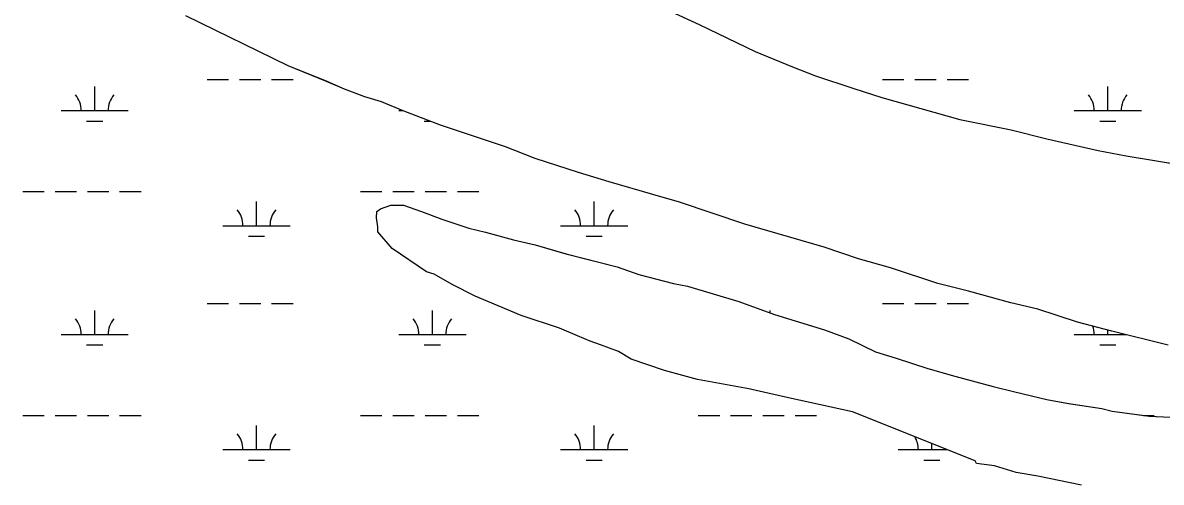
# Model space of a CAD drawing. Extents: x 3161564 to 3199464, y 849354 to 874788.
# Drawn here: x 3190098 to 3191790, y 867931 to 868614 of the extents above; entities that cross this region are included whole.
import ezdxf

# ---------------------------------------------------------------- set-up
doc = ezdxf.new("R2010")
doc.units = 0
for name, color, linetype in [('V-SITE-VEGE', 7, 'Continuous'), ('V-TOPO-SHOR', 7, 'Continuous'), ('V-WETL-SWMP', 7, 'Continuous')]:
    doc.layers.add(name, color=color, linetype=linetype)

msp = doc.modelspace()

# ---------------------------------------------------------------- linework, layer by layer
at = {"layer": 'V-SITE-VEGE'}
for points in [[(3190653.1, 868872.5), (3190668.3, 868859.2), (3190700.6, 868834.4), (3190731, 868813.4), (3190789.9, 868779.1), (3190833.6, 868754.3), (3190888.7, 868718.1), (3190924.8, 868700.9), (3190972.3, 868672.3), (3191004.6, 868657), (3191061.7, 868630.3), (3191103.5, 868611.2), (3191187.1, 868571.1), (3191242.2, 868548.2), (3191276.4, 868534.8), (3191333.5, 868515.7), (3191375.3, 868502.3), (3191491.2, 868469.8), (3191567.3, 868454.5), (3191620.5, 868441.1), (3191696.6, 868423.8), (3191738.4, 868416.1), (3191852.5, 868396.9)], [(3191034.6, 868358.4), (3190969.9, 868377.5), (3190924.3, 868390.9), (3190859.7, 868411.9), (3190816, 868429.1), (3190719, 868461.6), (3190663.9, 868482.6), (3190631.6, 868496), (3190606.9, 868503.6), (3190576.5, 868515.1), (3190549.9, 868526.5), (3190492.8, 868549.5), (3190340.8, 868623.9)], [(3191800.7, 868134.5), (3191717.1, 868155.6), (3191665.7, 868169), (3191606.8, 868188.1), (3191566.9, 868197.7), (3191504.1, 868214.9), (3191458.5, 868226.4), (3191388.2, 868249.4), (3191340.6, 868262.7), (3191289.3, 868280), (3191171.5, 868314.4), (3191074.5, 868346.9), (3191034.6, 868358.4)], [(3191671.7, 867926.4), (3191607, 867939.9), (3191574.7, 867945.6), (3191542.4, 867955.2), (3191515.8, 867959), (3191513.9, 867962.8), (3191331.4, 868035.4), (3191236.3, 868056.5), (3191177.4, 868069.9), (3191101.3, 868083.4), (3191051.9, 868096.8), (3191002.5, 868114), (3190983.5, 868125.4), (3190956.9, 868135), (3190941.7, 868140.7), (3190922.7, 868148.3), (3190896, 868159.8), (3190839, 868178.9), (3190770.6, 868207.5), (3190736.4, 868224.7), (3190709.8, 868240), (3190698.4, 868243.8), (3190647.1, 868278.1), (3190626.2, 868302.9), (3190626.2, 868310.5), (3190624.3, 868323.8), (3190624.4, 868333.3), (3190630.1, 868337.1), (3190645.3, 868342.8), (3190664.3, 868342.8), (3190690.9, 868333.2), (3190721.3, 868321.7), (3190761.3, 868308.4), (3190786, 868302.6), (3190827.8, 868291.1), (3190860.1, 868283.5), (3190905.7, 868270.1), (3190981.8, 868250.9), (3191014.1, 868239.5), (3191065.4, 868226.1), (3191086.3, 868222.2), (3191162.4, 868199.3), (3191215.6, 868180.2), (3191289.8, 868157.2), (3191325.9, 868143.8), (3191365.8, 868124.8), (3191396.2, 868115.2), (3191443.7, 868099.9), (3191483.6, 868088.4), (3191540.7, 868073.1), (3191573, 868065.4), (3191620.5, 868054), (3191652.8, 868048.2), (3191702.3, 868040.5), (3191717.5, 868036.7), (3191772.6, 868029), (3191814.5, 868027)]]:
    msp.add_lwpolyline(points, dxfattribs=at)
at = {"layer": 'V-TOPO-SHOR'}
for p, q in [((3190492.8, 868549.5), (3190340.8, 868623.9)), ((3191061.7, 868630.3), (3191103.5, 868611.2)), ((3191103.5, 868611.2), (3191187.1, 868571.1)), ((3191187.1, 868571.1), (3191242.2, 868548.2)), ((3190549.9, 868526.6), (3190492.8, 868549.5)), ((3191242.2, 868548.2), (3191276.4, 868534.8)), ((3191276.4, 868534.8), (3191333.5, 868515.7)), ((3190576.5, 868515.1), (3190549.9, 868526.6)), ((3190606.9, 868503.6), (3190576.5, 868515.1)), ((3190631.6, 868496), (3190606.9, 868503.6)), ((3191333.5, 868515.7), (3191375.3, 868502.3)), ((3191375.3, 868502.3), (3191491.2, 868469.8)), ((3190663.9, 868482.6), (3190631.6, 868496)), ((3190719, 868461.6), (3190663.9, 868482.6)), ((3191491.2, 868469.8), (3191567.3, 868454.5)), ((3190816, 868429.1), (3190719, 868461.6)), ((3191567.3, 868454.5), (3191620.5, 868441.1)), ((3191620.5, 868441.1), (3191696.6, 868423.8)), ((3190859.7, 868411.9), (3190816, 868429.1)), ((3191696.6, 868423.8), (3191738.4, 868416.1)), ((3191738.4, 868416.1), (3191852.5, 868396.9)), ((3190924.3, 868390.9), (3190859.7, 868411.9)), ((3190970, 868377.5), (3190924.3, 868390.9)), ((3191034.6, 868358.4), (3190970, 868377.5)), ((3191074.5, 868346.9), (3191034.6, 868358.4)), ((3190624.3, 868323.8), (3190624.4, 868333.3)), ((3190624.4, 868333.3), (3190630.1, 868337.1)), ((3190630.1, 868337.1), (3190645.3, 868342.8)), ((3190645.3, 868342.8), (3190664.3, 868342.8)), ((3190664.3, 868342.8), (3190690.9, 868333.2)), ((3190690.9, 868333.2), (3190721.3, 868321.8)), ((3191171.5, 868314.4), (3191074.5, 868346.9)), ((3190626.2, 868310.5), (3190624.3, 868323.8)), ((3190721.3, 868321.8), (3190761.3, 868308.4)), ((3191289.3, 868280), (3191171.5, 868314.4)), ((3190626.2, 868302.9), (3190626.2, 868310.5)), ((3190647.1, 868278.1), (3190626.2, 868302.9)), ((3190761.3, 868308.4), (3190786, 868302.6)), ((3190786, 868302.6), (3190827.8, 868291.1)), ((3190827.8, 868291.1), (3190860.1, 868283.5)), ((3190860.1, 868283.5), (3190905.8, 868270.1)), ((3191340.6, 868262.8), (3191289.3, 868280)), ((3190698.4, 868243.8), (3190647.1, 868278.1)), ((3190905.8, 868270.1), (3190981.8, 868250.9)), ((3191388.2, 868249.4), (3191340.6, 868262.8)), ((3190981.8, 868250.9), (3191014.1, 868239.5)), ((3191458.5, 868226.4), (3191388.2, 868249.4)), ((3190709.8, 868240), (3190698.4, 868243.8)), ((3190736.4, 868224.7), (3190709.8, 868240)), ((3191014.1, 868239.5), (3191065.4, 868226.1)), ((3190770.6, 868207.5), (3190736.4, 868224.7)), ((3191065.4, 868226.1), (3191086.4, 868222.2)), ((3191086.4, 868222.2), (3191162.4, 868199.3)), ((3191504.1, 868214.9), (3191458.5, 868226.4)), ((3191566.9, 868197.7), (3191504.1, 868214.9)), ((3190839, 868178.9), (3190770.6, 868207.5)), ((3191162.4, 868199.3), (3191215.6, 868180.2)), ((3191606.8, 868188.1), (3191566.9, 868197.7)), ((3190896.1, 868159.8), (3190839, 868178.9)), ((3191215.6, 868180.2), (3191289.8, 868157.2)), ((3191665.7, 868169), (3191606.8, 868188.1)), ((3191717.1, 868155.6), (3191665.7, 868169)), ((3190922.7, 868148.3), (3190896.1, 868159.8)), ((3190941.7, 868140.7), (3190922.7, 868148.3)), ((3191289.8, 868157.2), (3191325.9, 868143.9)), ((3191800.7, 868134.5), (3191717.1, 868155.6)), ((3190956.9, 868135), (3190941.7, 868140.7)), ((3190983.5, 868125.4), (3190956.9, 868135)), ((3191325.9, 868143.9), (3191365.8, 868124.8)), ((3191002.5, 868114), (3190983.5, 868125.4)), ((3191051.9, 868096.8), (3191002.5, 868114)), ((3191365.8, 868124.8), (3191396.2, 868115.2)), ((3191396.2, 868115.2), (3191443.7, 868099.9)), ((3191101.3, 868083.4), (3191051.9, 868096.8)), ((3191443.7, 868099.9), (3191483.6, 868088.4)), ((3191177.4, 868069.9), (3191101.3, 868083.4)), ((3191483.6, 868088.4), (3191540.7, 868073.1)), ((3191236.3, 868056.5), (3191177.4, 868069.9)), ((3191540.7, 868073.1), (3191573, 868065.5)), ((3191573, 868065.5), (3191620.5, 868054)), ((3191331.4, 868035.4), (3191236.3, 868056.5)), ((3191620.5, 868054), (3191652.9, 868048.2)), ((3191652.9, 868048.2), (3191702.3, 868040.5)), ((3191513.9, 867962.8), (3191331.4, 868035.4)), ((3191702.3, 868040.5), (3191717.5, 868036.7)), ((3191717.5, 868036.7), (3191772.7, 868029)), ((3191772.7, 868029), (3191814.5, 868027)), ((3191515.8, 867959), (3191513.9, 867962.8)), ((3191542.4, 867955.2), (3191515.8, 867959)), ((3191574.7, 867945.6), (3191542.4, 867955.2)), ((3191607, 867939.9), (3191574.7, 867945.6)), ((3191671.7, 867926.4), (3191607, 867939.9))]:
    msp.add_line(p, q, dxfattribs=at)
at = {"layer": 'V-WETL-SWMP'}
for p, q in [((3190492.8, 868549.5), (3190340.8, 868623.9)), ((3191061.7, 868630.3), (3191103.5, 868611.2)), ((3191103.5, 868611.2), (3191187.1, 868571.1)), ((3191187.1, 868571.1), (3191242.2, 868548.2)), ((3190549.9, 868526.6), (3190492.8, 868549.5)), ((3191242.2, 868548.2), (3191276.4, 868534.8)), ((3191276.4, 868534.8), (3191333.5, 868515.7)), ((3190205.2, 868483), (3190205.2, 868519)), ((3190372.2, 868529.4), (3190404.2, 868529.4)), ((3190420.2, 868529.4), (3190452.2, 868529.4)), ((3190468.2, 868529.4), (3190500.2, 868529.4)), ((3190576.5, 868515.1), (3190549.9, 868526.6)), ((3191376, 868529.4), (3191408, 868529.4)), ((3191424, 868529.4), (3191456, 868529.4)), ((3191472, 868529.4), (3191504, 868529.4)), ((3191710.9, 868483), (3191710.9, 868519)), ((3190606.9, 868503.6), (3190576.5, 868515.1)), ((3190631.6, 868496), (3190606.9, 868503.6)), ((3191333.5, 868515.7), (3191375.3, 868502.3)), ((3191375.3, 868502.3), (3191491.2, 868469.8)), ((3190155.2, 868483), (3190255.2, 868483)), ((3190663.9, 868482.6), (3190631.6, 868496)), ((3190657.1, 868483), (3190663.1, 868483)), ((3190719, 868461.6), (3190663.9, 868482.6)), ((3191660.9, 868483), (3191760.9, 868483)), ((3190193.2, 868467.5), (3190217.2, 868467.5)), ((3190695.1, 868467.5), (3190703.5, 868467.5)), ((3191491.2, 868469.8), (3191567.3, 868454.5)), ((3191698.9, 868467.5), (3191722.9, 868467.5)), ((3190816, 868429.1), (3190719, 868461.6)), ((3191567.3, 868454.5), (3191620.5, 868441.1)), ((3191620.5, 868441.1), (3191696.6, 868423.8)), ((3190859.7, 868411.9), (3190816, 868429.1)), ((3191696.6, 868423.8), (3191738.4, 868416.1)), ((3191738.4, 868416.1), (3191852.5, 868396.9)), ((3190924.3, 868390.9), (3190859.7, 868411.9)), ((3190970, 868377.5), (3190924.3, 868390.9)), ((3191034.6, 868358.4), (3190970, 868377.5)), ((3190098.3, 868362.9), (3190130.3, 868362.9)), ((3190146.3, 868362.9), (3190178.3, 868362.9)), ((3190194.3, 868362.9), (3190226.3, 868362.9)), ((3190242.3, 868362.9), (3190274.3, 868362.9)), ((3190445.6, 868312.1), (3190445.6, 868348.1)), ((3190600.2, 868362.9), (3190632.2, 868362.9)), ((3190648.2, 868362.9), (3190680.2, 868362.9)), ((3190696.2, 868362.9), (3190728.2, 868362.9)), ((3190744.2, 868362.9), (3190776.2, 868362.9)), ((3190947.5, 868312.1), (3190947.5, 868348.1)), ((3191074.5, 868346.9), (3191034.6, 868358.4)), ((3190624.3, 868323.8), (3190624.4, 868333.3)), ((3190624.4, 868333.3), (3190630.1, 868337.1)), ((3190630.1, 868337.1), (3190645.3, 868342.8)), ((3190645.3, 868342.8), (3190664.3, 868342.8)), ((3190664.3, 868342.8), (3190690.9, 868333.2)), ((3190690.9, 868333.2), (3190721.3, 868321.8)), ((3191171.5, 868314.4), (3191074.5, 868346.9)), ((3190626.2, 868310.5), (3190624.3, 868323.8)), ((3190721.3, 868321.8), (3190761.3, 868308.4)), ((3191289.3, 868280), (3191171.5, 868314.4)), ((3190395.6, 868312.1), (3190495.6, 868312.1)), ((3190433.6, 868296.7), (3190457.6, 868296.7)), ((3190626.2, 868302.9), (3190626.2, 868310.5)), ((3190647.1, 868278.1), (3190626.2, 868302.9)), ((3190761.3, 868308.4), (3190786, 868302.6)), ((3190786, 868302.6), (3190827.8, 868291.1)), ((3190897.5, 868312.1), (3190997.5, 868312.1)), ((3190935.5, 868296.7), (3190959.5, 868296.7)), ((3190827.8, 868291.1), (3190860.1, 868283.5)), ((3190860.1, 868283.5), (3190905.8, 868270.1)), ((3191340.6, 868262.8), (3191289.3, 868280)), ((3190698.4, 868243.8), (3190647.1, 868278.1)), ((3190905.8, 868270.1), (3190981.8, 868250.9)), ((3191388.2, 868249.4), (3191340.6, 868262.8)), ((3190981.8, 868250.9), (3191014.1, 868239.5)), ((3191458.5, 868226.4), (3191388.2, 868249.4)), ((3190709.8, 868240), (3190698.4, 868243.8)), ((3190736.4, 868224.7), (3190709.8, 868240)), ((3191014.1, 868239.5), (3191065.4, 868226.1)), ((3190770.6, 868207.5), (3190736.4, 868224.7)), ((3191065.4, 868226.1), (3191086.4, 868222.2)), ((3191086.4, 868222.2), (3191162.4, 868199.3)), ((3191504.1, 868214.9), (3191458.5, 868226.4)), ((3191566.9, 868197.7), (3191504.1, 868214.9)), ((3190372.2, 868196.7), (3190404.2, 868196.7)), ((3190420.2, 868196.7), (3190452.2, 868196.7)), ((3190468.2, 868196.7), (3190500.2, 868196.7)), ((3190839, 868178.9), (3190770.6, 868207.5)), ((3191162.4, 868199.3), (3191215.6, 868180.2)), ((3191376, 868196.7), (3191408, 868196.7)), ((3191424, 868196.7), (3191456, 868196.7)), ((3191472, 868196.7), (3191504, 868196.7)), ((3191606.8, 868188.1), (3191566.9, 868197.7)), ((3190205.2, 868150.3), (3190205.2, 868186.3)), ((3190707.1, 868150.3), (3190707.1, 868186.3)), ((3190896.1, 868159.8), (3190839, 868178.9)), ((3191209, 868182.6), (3191209, 868186.3)), ((3191215.6, 868180.2), (3191289.8, 868157.2)), ((3191665.7, 868169), (3191606.8, 868188.1)), ((3191717.1, 868155.6), (3191665.7, 868169)), ((3190155.2, 868150.3), (3190255.2, 868150.3)), ((3190657.1, 868150.3), (3190757.1, 868150.3)), ((3190922.7, 868148.3), (3190896.1, 868159.8)), ((3190941.7, 868140.7), (3190922.7, 868148.3)), ((3191289.8, 868157.2), (3191325.9, 868143.9)), ((3191660.9, 868150.3), (3191738.2, 868150.3)), ((3191710.9, 868150.3), (3191710.9, 868157.2)), ((3191800.7, 868134.5), (3191717.1, 868155.6)), ((3190193.2, 868134.9), (3190217.2, 868134.9)), ((3190695.1, 868134.9), (3190719.1, 868134.9)), ((3190956.9, 868135), (3190941.7, 868140.7)), ((3190983.5, 868125.4), (3190956.9, 868135)), ((3191325.9, 868143.9), (3191365.8, 868124.8)), ((3191698.9, 868134.9), (3191722.9, 868134.9)), ((3191002.5, 868114), (3190983.5, 868125.4)), ((3191051.9, 868096.8), (3191002.5, 868114)), ((3191365.8, 868124.8), (3191396.2, 868115.2)), ((3191396.2, 868115.2), (3191443.7, 868099.9)), ((3191101.3, 868083.4), (3191051.9, 868096.8)), ((3191443.7, 868099.9), (3191483.6, 868088.4)), ((3191177.4, 868069.9), (3191101.3, 868083.4)), ((3191483.6, 868088.4), (3191540.7, 868073.1)), ((3191236.3, 868056.5), (3191177.4, 868069.9)), ((3191540.7, 868073.1), (3191573, 868065.5)), ((3191573, 868065.5), (3191620.5, 868054)), ((3191331.4, 868035.4), (3191236.3, 868056.5)), ((3191620.5, 868054), (3191652.9, 868048.2)), ((3191652.9, 868048.2), (3191702.3, 868040.5)), ((3190098.3, 868030.2), (3190130.3, 868030.2)), ((3190146.3, 868030.2), (3190178.3, 868030.2)), ((3190194.3, 868030.2), (3190226.3, 868030.2)), ((3190242.3, 868030.2), (3190274.3, 868030.2)), ((3190600.2, 868030.2), (3190632.2, 868030.2)), ((3190648.2, 868030.2), (3190680.2, 868030.2)), ((3190696.2, 868030.2), (3190728.2, 868030.2)), ((3190744.2, 868030.2), (3190776.2, 868030.2)), ((3191102.1, 868030.2), (3191134.1, 868030.2)), ((3191150.1, 868030.2), (3191182.1, 868030.2)), ((3191198.1, 868030.2), (3191230.1, 868030.2)), ((3191246.1, 868030.2), (3191278.1, 868030.2)), ((3191513.9, 867962.8), (3191331.4, 868035.4)), ((3191702.3, 868040.5), (3191717.5, 868036.7)), ((3191717.5, 868036.7), (3191772.7, 868029)), ((3191763.8, 868030.2), (3191780, 868030.2)), ((3191772.7, 868029), (3191814.5, 868027)), ((3190445.6, 867979.5), (3190445.6, 868015.5)), ((3190947.5, 867979.5), (3190947.5, 868015.5)), ((3190395.6, 867979.5), (3190495.6, 867979.5)), ((3190897.5, 867979.5), (3190997.5, 867979.5)), ((3191399.4, 867979.5), (3191472.1, 867979.5)), ((3191449.4, 867979.5), (3191449.4, 867988.5)), ((3190433.6, 867964), (3190457.6, 867964)), ((3190935.5, 867964), (3190959.5, 867964)), ((3191437.4, 867964), (3191461.4, 867964)), ((3191515.8, 867959), (3191513.9, 867962.8)), ((3191542.4, 867955.2), (3191515.8, 867959)), ((3191574.7, 867945.6), (3191542.4, 867955.2)), ((3191607, 867939.9), (3191574.7, 867945.6)), ((3191671.7, 867926.4), (3191607, 867939.9))]:
    msp.add_line(p, q, dxfattribs=at)
for centre, start, end in [((3190149.9, 868483.4), 359.2282, 40.7718), ((3190260.4, 868483.4), 139.2282, 180.7718), ((3191655.6, 868483.4), 359.2282, 40.7718), ((3191766.1, 868483.4), 139.2282, 180.7718), ((3190390.4, 868312.6), 359.2282, 40.7718), ((3190500.9, 868312.6), 139.2282, 180.7718), ((3190892.3, 868312.6), 359.2282, 40.7718), ((3191002.8, 868312.6), 139.2282, 180.7718), ((3190149.9, 868150.8), 359.2282, 40.7718), ((3190260.4, 868150.8), 139.2282, 180.7718), ((3190651.8, 868150.8), 359.2282, 40.7718), ((3190762.3, 868150.8), 139.2282, 180.7718), ((3191264.2, 868150.8), 139.2282, 139.8807), ((3191655.6, 868150.8), 359.2282, 20.3464), ((3191766.1, 868150.8), 177.7853, 180.7718), ((3190390.4, 867979.9), 359.2282, 40.7718), ((3190500.9, 867979.9), 139.2282, 180.7718), ((3190892.3, 867979.9), 359.2282, 40.7718), ((3191002.8, 867979.9), 139.2282, 180.7718), ((3191394.2, 867979.9), 359.2282, 31.821), ((3191504.7, 867979.9), 179.0789, 180.7718)]:
    msp.add_arc(centre, 35.2, start, end, dxfattribs=at)

doc.saveas('drawing.dxf')
